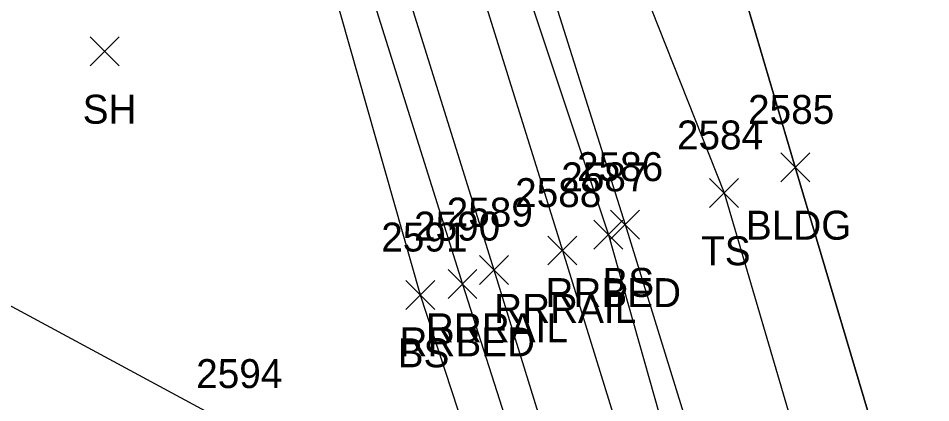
# Model space of a CAD drawing. Extents: x 1462668 to 1465147, y 550359 to 557351.
# Drawn here: x 1464133.1 to 1464196.1, y 554051.5 to 554078.1 of the extents above; entities that cross this region are included whole.
import ezdxf

# ---------------------------------------------------------------- set-up
doc = ezdxf.new("R2010")
doc.units = 0
for name, color, linetype in [('L_A', 7, 'Continuous'), ('L_I', 7, 'Continuous'), ('L_TIC', 7, 'Continuous'), ('LBC', 7, 'Continuous'), ('LELB', 7, 'Continuous'), ('Level 6', 7, 'Continuous'), ('R_A', 7, 'Continuous'), ('R_I', 7, 'Continuous'), ('R_TIC', 7, 'Continuous'), ('RR', 7, 'Continuous'), ('RRB', 7, 'Continuous')]:
    doc.layers.add(name, color=color, linetype=linetype)

msp = doc.modelspace()

# ---------------------------------------------------------------- linework, layer by layer
at = {"layer": 'L_TIC'}
for points in [[(1464138.022, 554074.777), (1464140.022, 554076.777)], [(1464140.022, 554074.777), (1464138.022, 554076.777)], [(1464185.706, 554066.762), (1464187.706, 554068.762)], [(1464187.706, 554066.762), (1464185.706, 554068.762)], [(1464180.794, 554064.996), (1464182.794, 554066.996)], [(1464182.794, 554064.996), (1464180.794, 554066.996)], [(1464173.951, 554062.808), (1464175.951, 554064.808)], [(1464175.951, 554062.808), (1464173.951, 554064.808)], [(1464159.815, 554057.944), (1464161.815, 554059.944)], [(1464161.815, 554057.944), (1464159.815, 554059.944)]]:
    msp.add_lwpolyline(points, dxfattribs=at)
at = {"layer": 'LBC'}
msp.add_lwpolyline([(1464180.418, 554089.086), (1464186.706, 554067.762), (1464200.839, 554020.175), (1464211.888, 553983.374), (1464220.498, 553954.656), (1464223.274, 553955.455)], dxfattribs=at)
at = {"layer": 'LELB'}
for points in [[(1464163.76, 554099.369), (1464174.951, 554063.808), (1464188.359, 554020.434), (1464191.224, 554013.647), (1464202.441, 553979.936), (1464211.236, 553957.121), (1464218.226, 553951.354), (1464227.628, 553940.635)], [(1464149.816, 554097.705), (1464160.815, 554058.944), (1464174.588, 554016.825), (1464187.841, 553973.144), (1464199.911, 553935.221), (1464213.639, 553890.918), (1464230.859, 553835.646), (1464248.361, 553780.086), (1464256.018, 553754.978), (1464244.973, 553761.44)], [(1464174.233, 554085.146), (1464181.794, 554065.996), (1464194.714, 554021.993), (1464195.586, 554016.388), (1464191.224, 554013.647)]]:
    msp.add_lwpolyline(points, dxfattribs=at)
at = {"layer": 'Level 6'}
for points in [[(1464200.839, 554020.175), (1464186.706, 554067.762), (1464180.418, 554089.086), (1464190.067, 554106.901), (1464190.816, 554107.346), (1464189.875, 554113.885), (1464189.589, 554115.008), (1464184.111, 554114.295), (1464178.632, 554113.583), (1464173.154, 554112.87), (1464165.206, 554111.898), (1464157.258, 554110.927), (1464149.311, 554109.955), (1464141.363, 554108.983), (1464134.413, 554108), (1464127.462, 554107.017)], [(1464115.208, 554067.546), (1464148.603, 554049.507)]]:
    msp.add_lwpolyline(points, dxfattribs=at)
at = {"layer": 'R_TIC'}
for points in [[(1464172.808, 554062.103), (1464174.808, 554064.103)], [(1464174.808, 554062.103), (1464172.808, 554064.103)], [(1464169.624, 554061.013), (1464171.624, 554063.013)], [(1464171.624, 554061.013), (1464169.624, 554063.013)], [(1464164.905, 554059.669), (1464166.905, 554061.669)], [(1464166.905, 554059.669), (1464164.905, 554061.669)], [(1464162.731, 554058.699), (1464164.731, 554060.699)], [(1464164.731, 554058.699), (1464162.731, 554060.699)]]:
    msp.add_lwpolyline(points, dxfattribs=at)
at = {"layer": 'RR'}
for points in [[(1464159.204, 554098.673), (1464170.624, 554062.013), (1464183.918, 554019.066), (1464196.892, 553977.392), (1464209.212, 553938.085), (1464222.641, 553894.356), (1464240.124, 553839.141), (1464257.79, 553782.617), (1464270.965, 553740.903), (1464277.927, 553719.147), (1464297.823, 553655.397), (1464314.573, 553602.418), (1464329.227, 553555.383), (1464346.959, 553499.526)], [(1464154.284, 554097.878), (1464165.905, 554060.669), (1464179.184, 554017.63), (1464192.387, 553975.365), (1464204.49, 553936.135), (1464218.059, 553892.735), (1464235.464, 553837.337), (1464253.11, 553781.209), (1464266.289, 553739.573), (1464273.101, 553717.548), (1464293.091, 553653.685), (1464309.879, 553600.873), (1464324.555, 553553.944), (1464342.167, 553498.072)]]:
    msp.add_lwpolyline(points, dxfattribs=at)
at = {"layer": 'RRB'}
for points in [[(1464161.709, 554099.45), (1464173.808, 554063.103), (1464186.023, 554019.884), (1464199.38, 553978.333), (1464209.401, 553949.713), (1464214.23, 553929.585), (1464224.651, 553895.04), (1464242.268, 553839.512), (1464259.336, 553783.492), (1464272.854, 553741.47), (1464279.492, 553719.79), (1464299.296, 553656.238), (1464316.436, 553603.185), (1464331.592, 553556.577), (1464345.31, 553519.908), (1464352.279, 553501.122)], [(1464151.795, 554097.772), (1464163.731, 554059.699), (1464177.169, 554017.629), (1464190.458, 553974.22), (1464202.507, 553935.726), (1464215.786, 553891.787), (1464232.833, 553836.506), (1464250.852, 553780.587), (1464262.352, 553738.507), (1464269.731, 553716.507), (1464275.238, 553698.116), (1464287.034, 553660.877), (1464293.496, 553639.155), (1464306.315, 553607.258), (1464308.598, 553599.833), (1464319.366, 553564.191), (1464320.567, 553552.858), (1464339.05, 553497.299)]]:
    msp.add_lwpolyline(points, dxfattribs=at)

# ---------------------------------------------------------------- texts
at = {"layer": 'L_A'}
for s, p in [('SH', (1464137.51, 554070.777)), ('BLDG', (1464183.296, 554062.762)), ('TS', (1464180.203, 554060.996)), ('BS', (1464173.392, 554058.808)), ('BS', (1464159.256, 554053.944))]:
    msp.add_text(s, height=2, dxfattribs=at).set_placement(p)
at = {"layer": 'L_I'}
for s, p in [('2585', (1464183.446, 554070.762)), ('2584', (1464178.534, 554068.996)), ('2586', (1464171.636, 554066.808)), ('2591', (1464158.122, 554061.944)), ('2594', (1464145.344, 554052.507))]:
    msp.add_text(s, height=2, dxfattribs=at).set_placement(p)
at = {"layer": 'R_A'}
for s, p in [('RRBED', (1464169.454, 554058.103)), ('RRRAIL', (1464165.915, 554057.013)), ('RRRAIL', (1464161.197, 554055.669)), ('RRBED', (1464159.377, 554054.699))]:
    msp.add_text(s, height=2, dxfattribs=at).set_placement(p)
at = {"layer": 'R_I'}
for s, p in [('2587', (1464170.549, 554066.103)), ('2588', (1464167.364, 554065.013)), ('2589', (1464162.638, 554063.669)), ('2590', (1464160.385, 554062.699))]:
    msp.add_text(s, height=2, dxfattribs=at).set_placement(p)

doc.saveas('drawing.dxf')
